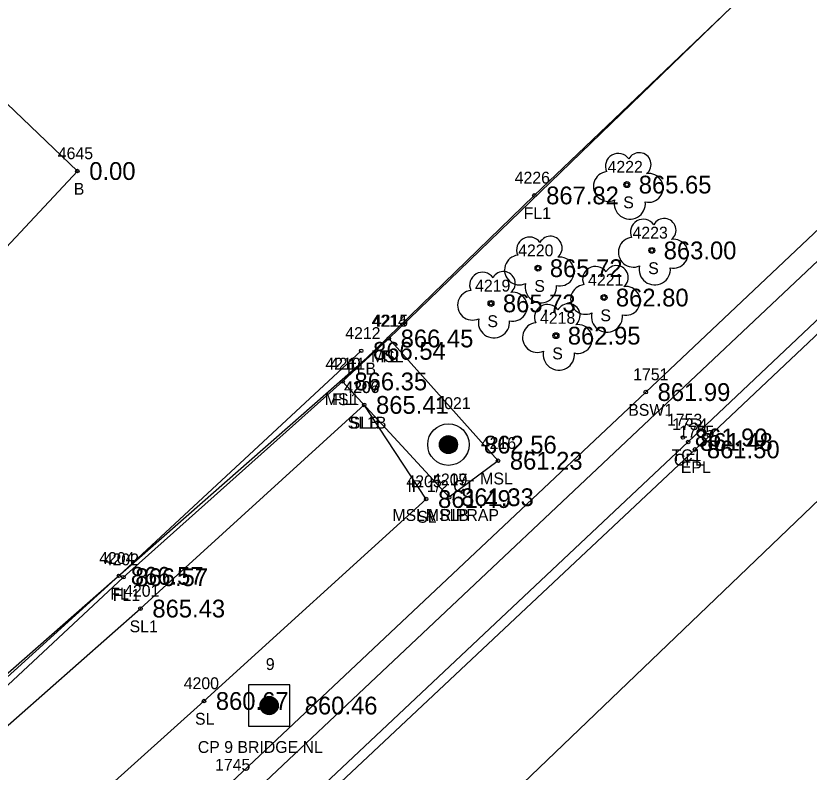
# Model space of a CAD drawing. Extents: x 1622501 to 1626664, y 1117816 to 1121579.
# Drawn here: x 1625136.3 to 1625203.2, y 1120378 to 1120441.9 of the extents above; entities that cross this region are included whole.
import ezdxf

# ---------------------------------------------------------------- set-up
doc = ezdxf.new("R2010")
doc.units = 0
for name, color, linetype in [('RD_EX_Bldg', 7, 'Continuous'), ('RD_EX_Bldg_txCode', 7, 'Continuous'), ('RD_EX_Conc', 7, 'Continuous'), ('RD_EX_Conc_txCode', 7, 'Continuous'), ('RD_EX_DR_Pipe', 7, 'Continuous'), ('RD_EX_DV_Prop_txCode', 7, 'Continuous'), ('RD_EX_DV_PropPin', 7, 'Continuous'), ('RD_EX_Fence_Other', 7, 'Continuous'), ('RD_EX_Fence_Other_txCode', 7, 'Continuous'), ('RD_EX_Misc', 7, 'Continuous'), ('RD_EX_Misc_txCode', 7, 'Continuous'), ('RD_EX_Road', 7, 'Continuous'), ('RD_EX_Road_txCode', 7, 'Continuous'), ('RD_EX_TX_Bldg_ELEV', 7, 'Continuous'), ('RD_EX_TX_Conc_ELEV', 7, 'Continuous'), ('RD_EX_TX_DV_Prop_ELEV', 7, 'Continuous'), ('RD_EX_TX_Fence_Other_ELEV', 7, 'Continuous'), ('RD_EX_TX_Misc_ELEV', 7, 'Continuous'), ('RD_EX_TX_Road_ELEV', 7, 'Continuous'), ('RD_EX_TX_VEG_ELEV', 7, 'Continuous'), ('RD_EX_VEG', 7, 'Continuous'), ('RD_EX_VEG_txCode', 7, 'Continuous'), ('RD_HC_Cl', 7, 'Continuous'), ('RD_HC_Survey', 7, 'Continuous'), ('RD_HC_Survey_ELEV', 7, 'Continuous'), ('RD_HC_Survey_txCode', 7, 'Continuous'), ('RD_SMD_Locator', 7, 'Continuous')]:
    doc.layers.add(name, color=color, linetype=linetype)

msp = doc.modelspace()

# ---------------------------------------------------------------- linework, layer by layer
at = {"layer": 'RD_EX_Bldg'}
msp.add_lwpolyline([(1625074.753, 1120423.478), (1625107.372, 1120392.244), (1625141.501, 1120428.761), (1625109.751, 1120459.163), (1625074.753, 1120423.478)], dxfattribs=at)
at = {"layer": 'RD_EX_Conc'}
for points in [[(1624897.378, 1120127.586), (1624903.697, 1120133.247), (1624939.766, 1120167.411), (1624977.137, 1120202.764), (1625013.589, 1120237.139), (1625049.488, 1120270.838), (1625084.275, 1120303.479), (1625121.787, 1120338.741), (1625157.607, 1120372.541), (1625193.027, 1120405.896), (1625230.27, 1120441.109), (1625263.987, 1120473.049), (1625301.798, 1120509.249), (1625336.15, 1120542.221), (1625372.25, 1120576.993), (1625405.365, 1120609.311), (1625409.32, 1120614.519), (1625412.456, 1120620.32), (1625414.419, 1120627.016), (1625414.966, 1120636.138), (1625412.914, 1120644.37), (1625411.037, 1120648.086), (1625399.274, 1120667.189)], [(1624899.89, 1120137.526), (1624936.243, 1120171.696), (1624973.261, 1120206.726), (1625009.729, 1120241.184), (1625045.817, 1120275.099), (1625080.725, 1120307.719), (1625118.033, 1120342.848), (1625154.459, 1120377.147), (1625189.451, 1120410.103), (1625226.397, 1120445.046), (1625260.082, 1120477.093), (1625298.209, 1120513.612), (1625332.486, 1120546.411), (1625368.395, 1120580.995), (1625401.296, 1120613.087), (1625404.616, 1120617.809), (1625407.287, 1120622.414), (1625408.963, 1120627.094), (1625409.263, 1120635.885), (1625414.414, 1120636.083)]]:
    msp.add_lwpolyline(points, dxfattribs=at)
at = {"layer": 'RD_EX_DR_Pipe'}
msp.add_lwpolyline([(1625495.159, 1120700.169), (1625478.481, 1120693.944), (1625478.481, 1120693.944), (1625401.274, 1120618.609), (1625386.855, 1120595.889), (1625386.855, 1120595.889), (1625239.336, 1120454.576), (1625067.489, 1120292.506), (1624913.323, 1120147.082), (1624906.318, 1120142.577), (1624803.571, 1120043.734), (1624612.212, 1119870.34), (1624528.295, 1119793.118)], dxfattribs=at)
at = {"layer": 'RD_EX_DV_PropPin'}
for p, q in [((1625172.136, 1120405.299), (1625172.136, 1120406.038)), ((1625172.171, 1120405.242), (1625172.171, 1120406.095)), ((1625172.206, 1120405.194), (1625172.206, 1120406.142)), ((1625172.241, 1120405.153), (1625172.241, 1120406.183)), ((1625172.276, 1120405.118), (1625172.276, 1120406.219)), ((1625172.311, 1120405.086), (1625172.311, 1120406.25)), ((1625172.346, 1120405.058), (1625172.346, 1120406.278)), ((1625172.382, 1120405.034), (1625172.382, 1120406.303)), ((1625172.417, 1120405.012), (1625172.417, 1120406.325)), ((1625172.452, 1120404.993), (1625172.452, 1120406.344)), ((1625172.487, 1120404.976), (1625172.487, 1120406.361)), ((1625172.522, 1120404.961), (1625172.522, 1120406.376)), ((1625172.557, 1120404.948), (1625172.557, 1120406.389)), ((1625172.592, 1120404.937), (1625172.592, 1120406.4)), ((1625172.627, 1120404.928), (1625172.627, 1120406.409)), ((1625172.662, 1120404.92), (1625172.662, 1120406.416)), ((1625172.697, 1120404.915), (1625172.697, 1120406.422)), ((1625172.732, 1120404.911), (1625172.732, 1120406.426)), ((1625172.767, 1120404.908), (1625172.767, 1120406.429)), ((1625172.802, 1120404.907), (1625172.802, 1120406.429)), ((1625172.837, 1120404.908), (1625172.837, 1120406.429)), ((1625172.872, 1120404.911), (1625172.872, 1120406.426)), ((1625172.907, 1120404.915), (1625172.907, 1120406.422)), ((1625172.942, 1120404.92), (1625172.942, 1120406.416)), ((1625172.977, 1120404.928), (1625172.977, 1120406.409)), ((1625173.012, 1120404.937), (1625173.012, 1120406.4)), ((1625173.047, 1120404.948), (1625173.047, 1120406.389)), ((1625173.082, 1120404.961), (1625173.082, 1120406.376)), ((1625173.117, 1120404.976), (1625173.117, 1120406.361)), ((1625173.152, 1120404.993), (1625173.152, 1120406.344)), ((1625173.187, 1120405.012), (1625173.187, 1120406.325)), ((1625173.222, 1120405.034), (1625173.222, 1120406.303)), ((1625173.257, 1120405.058), (1625173.257, 1120406.278)), ((1625173.292, 1120405.086), (1625173.292, 1120406.25)), ((1625173.327, 1120405.118), (1625173.327, 1120406.219)), ((1625173.362, 1120405.153), (1625173.362, 1120406.183)), ((1625173.397, 1120405.194), (1625173.397, 1120406.142)), ((1625173.432, 1120405.242), (1625173.432, 1120406.095)), ((1625173.467, 1120405.299), (1625173.467, 1120406.038)), ((1625172.066, 1120405.472), (1625172.066, 1120405.864)), ((1625172.101, 1120405.37), (1625172.101, 1120405.966)), ((1625173.502, 1120405.37), (1625173.502, 1120405.966)), ((1625173.537, 1120405.472), (1625173.537, 1120405.864))]:
    msp.add_line(p, q, dxfattribs=at)
for radius in [1.75, 0.761]:
    msp.add_circle((1625172.802, 1120405.668), radius, dxfattribs=at)
at = {"layer": 'RD_EX_Fence_Other'}
for points in [[(1624882.108, 1120146.413), (1624922.827, 1120188.172), (1624952.576, 1120216.9), (1624993.862, 1120256.562), (1625030.931, 1120289.642), (1625069.578, 1120325.996), (1625106.791, 1120358.455), (1625145.388, 1120394.48), (1625163.872, 1120411.002), (1625180.046, 1120426.703), (1625211.372, 1120456.62), (1625250.442, 1120494.547), (1625284.568, 1120527.631), (1625318.686, 1120557.977), (1625317.764, 1120559.821), (1625354.436, 1120595.487), (1625389.434, 1120629.691)], [(1624968.412, 1120251.923), (1624973.485, 1120246.613), (1625017.999, 1120286.663), (1625019.131, 1120285.989), (1625066.231, 1120328.946), (1625069.089, 1120326.051), (1625069.144, 1120326.972), (1625105.343, 1120359.801), (1625118.176, 1120370.27), (1625118.176, 1120370.27), (1625145.005, 1120394.595), (1625165.443, 1120413.584)]]:
    msp.add_lwpolyline(points, dxfattribs=at)
at = {"layer": 'RD_EX_Misc'}
msp.add_lwpolyline([(1625172.869, 1120401.228), (1625163.872, 1120411.002), (1625167.773, 1120414.629), (1625176.985, 1120404.308), (1625172.869, 1120401.228)], dxfattribs=at)
at = {"layer": 'RD_EX_Road'}
msp.add_lwpolyline([(1624781.367, 1120199.017), (1624784.165, 1120188.994), (1624788.317, 1120183.838), (1624819.769, 1120157.812), (1624850.784, 1120132.057), (1624863.119, 1120123.17), (1624872.562, 1120120.776), (1624881.482, 1120120.158), (1624884.455, 1120120.692), (1624898.026, 1120126.784), (1624903.404, 1120131.449), (1624903.183, 1120131.678), (1624904.185, 1120132.725), (1624940.396, 1120166.874), (1624977.651, 1120202.124), (1625014.07, 1120236.514), (1625050.075, 1120270.322), (1625084.777, 1120302.734), (1625122.295, 1120338.035), (1625158.189, 1120371.975), (1625193.609, 1120405.268), (1625230.886, 1120440.454)], dxfattribs=at)
at = {"layer": 'RD_EX_VEG'}
for points in [[(1624992.75, 1120261.436), (1624994.015, 1120256.481), (1625045.588, 1120300.866), (1625059.123, 1120303.266), (1625063.507, 1120321.975), (1625105.343, 1120359.801), (1625167.773, 1120414.629), (1625284.568, 1120527.631), (1625296.639, 1120540.301), (1625291.874, 1120545.154)], [(1625096.903, 1120347.066), (1625102.874, 1120339.698), (1625152.178, 1120384.03), (1625170.927, 1120401.075), (1625165.695, 1120409.022)], [(1625096.903, 1120347.066), (1625107.552, 1120357.235), (1625146.826, 1120391.831), (1625165.695, 1120409.022)]]:
    msp.add_lwpolyline(points, dxfattribs=at)
for centre in [(1625187.858, 1120427.616), (1625189.964, 1120422.061), (1625180.357, 1120420.562), (1625185.931, 1120418.082), (1625176.397, 1120417.589), (1625181.874, 1120414.867)]:
    msp.add_circle(centre, 0.25, dxfattribs=at)
for centre, radius, start, end in [((1625187.136, 1120429.163), 1.084, 34.97629, 204.75602), ((1625188.903, 1120429.318), 0.995, 308.76261, 152.04674), ((1625186.294, 1120427.46), 1.257, 96.45179, 294.73401), ((1625189.697, 1120427.336), 1.218, 256.56668, 98.10463), ((1625188.103, 1120426.019), 1.318, 166.88266, 5.75893), ((1625191.009, 1120423.763), 0.995, 308.76261, 152.04674), ((1625189.243, 1120423.609), 1.084, 34.97629, 204.75602), ((1625179.636, 1120422.109), 1.084, 34.97629, 204.75602), ((1625181.402, 1120422.264), 0.995, 308.76261, 152.04674), ((1625188.4, 1120421.906), 1.257, 96.45179, 294.73401), ((1625191.803, 1120421.782), 1.218, 256.56668, 98.10463), ((1625178.793, 1120420.406), 1.257, 96.45179, 294.73401), ((1625182.196, 1120420.282), 1.218, 256.56668, 98.10463), ((1625186.976, 1120419.784), 0.995, 308.76261, 152.04674), ((1625190.209, 1120420.465), 1.318, 166.88266, 5.75893), ((1625175.676, 1120419.136), 1.084, 34.97629, 204.75602), ((1625177.442, 1120419.291), 0.995, 308.76261, 152.04674), ((1625185.21, 1120419.63), 1.084, 34.97629, 204.75602), ((1625180.602, 1120418.965), 1.318, 166.88266, 5.75893), ((1625184.367, 1120417.927), 1.257, 96.45179, 294.73401), ((1625187.771, 1120417.803), 1.218, 256.56668, 98.10463), ((1625174.833, 1120417.434), 1.257, 96.45179, 294.73401), ((1625178.236, 1120417.31), 1.218, 256.56668, 98.10463), ((1625181.153, 1120416.414), 1.084, 34.97629, 204.75602), ((1625182.919, 1120416.569), 0.995, 308.76261, 152.04674), ((1625186.177, 1120416.486), 1.318, 166.88266, 5.75893), ((1625176.642, 1120415.993), 1.318, 166.88266, 5.75893), ((1625180.31, 1120414.712), 1.257, 96.45179, 294.73401), ((1625183.714, 1120414.588), 1.218, 256.56668, 98.10463), ((1625182.119, 1120413.271), 1.318, 166.88266, 5.75893)]:
    msp.add_arc(centre, radius, start, end, dxfattribs=at)
at = {"layer": 'RD_HC_Cl'}
msp.add_line((1625124.669, 1120324.937), (1625539.123, 1120722.158), dxfattribs=at)
at = {"layer": 'RD_HC_Survey'}
for p, q in [((1625156.981, 1120383.324), (1625156.981, 1120383.968)), ((1625157.006, 1120383.275), (1625157.006, 1120384.017)), ((1625157.031, 1120383.233), (1625157.031, 1120384.059)), ((1625157.055, 1120383.197), (1625157.055, 1120384.095)), ((1625157.08, 1120383.164), (1625157.08, 1120384.128)), ((1625157.105, 1120383.135), (1625157.105, 1120384.157)), ((1625157.13, 1120383.108), (1625157.13, 1120384.184)), ((1625157.154, 1120383.084), (1625157.154, 1120384.208)), ((1625157.179, 1120383.062), (1625157.179, 1120384.23)), ((1625157.204, 1120383.042), (1625157.204, 1120384.25)), ((1625157.229, 1120383.023), (1625157.229, 1120384.269)), ((1625157.253, 1120383.006), (1625157.253, 1120384.286)), ((1625157.278, 1120382.99), (1625157.278, 1120384.302)), ((1625157.303, 1120382.975), (1625157.303, 1120384.317)), ((1625157.328, 1120382.962), (1625157.328, 1120384.33)), ((1625157.352, 1120382.95), (1625157.352, 1120384.342)), ((1625157.377, 1120382.939), (1625157.377, 1120384.353)), ((1625157.402, 1120382.929), (1625157.402, 1120384.363)), ((1625157.427, 1120382.919), (1625157.427, 1120384.373)), ((1625157.451, 1120382.911), (1625157.451, 1120384.381)), ((1625157.476, 1120382.904), (1625157.476, 1120384.388)), ((1625157.501, 1120382.898), (1625157.501, 1120384.394)), ((1625157.526, 1120382.892), (1625157.526, 1120384.4)), ((1625157.55, 1120382.888), (1625157.55, 1120384.404)), ((1625157.575, 1120382.884), (1625157.575, 1120384.408)), ((1625157.6, 1120382.881), (1625157.6, 1120384.411)), ((1625157.625, 1120382.879), (1625157.625, 1120384.413)), ((1625157.649, 1120382.877), (1625157.649, 1120384.415)), ((1625157.674, 1120382.877), (1625157.674, 1120384.415)), ((1625157.699, 1120382.877), (1625157.699, 1120384.415)), ((1625157.724, 1120382.878), (1625157.724, 1120384.414)), ((1625157.748, 1120382.88), (1625157.748, 1120384.412)), ((1625157.773, 1120382.882), (1625157.773, 1120384.41)), ((1625157.798, 1120382.886), (1625157.798, 1120384.406)), ((1625157.823, 1120382.89), (1625157.823, 1120384.402)), ((1625157.847, 1120382.895), (1625157.847, 1120384.397)), ((1625157.872, 1120382.901), (1625157.872, 1120384.391)), ((1625157.897, 1120382.908), (1625157.897, 1120384.384)), ((1625157.922, 1120382.915), (1625157.922, 1120384.377)), ((1625157.946, 1120382.924), (1625157.946, 1120384.368)), ((1625157.971, 1120382.934), (1625157.971, 1120384.358)), ((1625157.996, 1120382.944), (1625157.996, 1120384.348)), ((1625158.021, 1120382.956), (1625158.021, 1120384.336)), ((1625158.045, 1120382.969), (1625158.045, 1120384.323)), ((1625158.07, 1120382.983), (1625158.07, 1120384.309)), ((1625158.095, 1120382.998), (1625158.095, 1120384.294)), ((1625158.12, 1120383.014), (1625158.12, 1120384.278)), ((1625158.144, 1120383.032), (1625158.144, 1120384.26)), ((1625158.169, 1120383.052), (1625158.169, 1120384.24)), ((1625158.194, 1120383.073), (1625158.194, 1120384.219)), ((1625158.219, 1120383.096), (1625158.219, 1120384.196)), ((1625158.243, 1120383.122), (1625158.243, 1120384.17)), ((1625158.268, 1120383.15), (1625158.268, 1120384.142)), ((1625158.293, 1120383.181), (1625158.293, 1120384.111)), ((1625158.318, 1120383.215), (1625158.318, 1120384.077)), ((1625158.342, 1120383.254), (1625158.342, 1120384.038)), ((1625158.367, 1120383.3), (1625158.367, 1120383.992)), ((1625158.392, 1120383.354), (1625158.392, 1120383.938)), ((1625156.932, 1120383.467), (1625156.932, 1120383.825)), ((1625156.956, 1120383.384), (1625156.956, 1120383.908)), ((1625158.417, 1120383.423), (1625158.417, 1120383.869)), ((1625158.441, 1120383.534), (1625158.441, 1120383.758))]:
    msp.add_line(p, q, dxfattribs=at)
msp.add_lwpolyline([(1625159.43, 1120385.396), (1625155.93, 1120385.396), (1625155.93, 1120381.896), (1625159.43, 1120381.896)], close=True, dxfattribs=at)
msp.add_circle((1625157.68, 1120383.646), 0.769, dxfattribs=at)
at = {"layer": 'RD_SMD_Locator'}
for centre in [(1625141.501, 1120428.761), (1625187.858, 1120427.616), (1625180.046, 1120426.703), (1625189.964, 1120422.061), (1625180.357, 1120420.562), (1625185.931, 1120418.082), (1625176.397, 1120417.589), (1625167.773, 1120414.629), (1625167.773, 1120414.629), (1625181.874, 1120414.867), (1625165.443, 1120413.584), (1625163.872, 1120411.002), (1625163.872, 1120411.002), (1625189.451, 1120410.103), (1625165.695, 1120409.022), (1625165.695, 1120409.022), (1625192.587, 1120406.274), (1625193.027, 1120405.896), (1625172.802, 1120405.668), (1625193.609, 1120405.268), (1625176.985, 1120404.308), (1625172.869, 1120401.228), (1625172.869, 1120401.228), (1625170.927, 1120401.075), (1625145.005, 1120394.595), (1625145.388, 1120394.48), (1625146.826, 1120391.831), (1625152.178, 1120384.03), (1625157.68, 1120383.646)]:
    msp.add_circle(centre, 0.15, dxfattribs=at)

# ---------------------------------------------------------------- texts
at = {"layer": 'RD_EX_Bldg_txCode'}
for s, p in [('4645', (1625139.847, 1120429.761)), ('B', (1625141.194, 1120426.761))]:
    msp.add_text(s, height=1, dxfattribs=at).set_placement(p)
at = {"layer": 'RD_EX_Conc_txCode'}
for s, p in [('1751', (1625188.388, 1120411.103)), ('BSW1', (1625187.971, 1120408.103)), ('1753', (1625191.241, 1120407.274)), ('1754', (1625191.681, 1120406.896)), ('TC1', (1625191.626, 1120404.274)), ('CFL', (1625191.823, 1120403.896)), ('1745', (1625153.112, 1120378.147))]:
    msp.add_text(s, height=1, dxfattribs=at).set_placement(p)
at = {"layer": 'RD_EX_DV_Prop_txCode'}
for s, p in [('1021', (1625171.699, 1120408.668)), ('IP 1/2 CT', (1625169.345, 1120401.668))]:
    msp.add_text(s, height=1, dxfattribs=at).set_placement(p)
at = {"layer": 'RD_EX_Fence_Other_txCode'}
for s, p in [('4226', (1625178.393, 1120427.703)), ('FL1', (1625179.149, 1120424.703)), ('4212', (1625164.097, 1120414.584)), ('4211', (1625162.809, 1120412.002)), ('FLB', (1625164.239, 1120411.584)), ('FL1', (1625162.975, 1120409.002)), ('4204', (1625143.336, 1120395.595)), ('4202', (1625143.719, 1120395.48)), ('FL', (1625144.273, 1120392.595)), ('FL1', (1625144.49, 1120392.48))]:
    msp.add_text(s, height=1, dxfattribs=at).set_placement(p)
at = {"layer": 'RD_EX_Misc_txCode'}
for s, p in [('4214', (1625166.32, 1120415.629)), ('MSL', (1625166.27, 1120412.629)), ('4210', (1625162.421, 1120412.002)), ('MSL', (1625162.37, 1120409.002)), ('4216', (1625175.535, 1120405.308)), ('4209', (1625171.423, 1120402.228)), ('4217', (1625171.425, 1120402.228)), ('MSL', (1625175.482, 1120402.308)), ('MSLA RIPRAP', (1625168.075, 1120399.228)), ('MSLB', (1625170.899, 1120399.228))]:
    msp.add_text(s, height=1, dxfattribs=at).set_placement(p)
at = {"layer": 'RD_EX_Road_txCode'}
for s, p in [('1755', (1625192.263, 1120406.268)), ('EPL', (1625192.405, 1120403.268))]:
    msp.add_text(s, height=1, dxfattribs=at).set_placement(p)
at = {"layer": 'RD_EX_TX_Bldg_ELEV'}
msp.add_text('0.00', height=1.5, dxfattribs=at).set_placement((1625142.501, 1120428.011))
at = {"layer": 'RD_EX_TX_Conc_ELEV'}
for s, p in [('861.99', (1625190.451, 1120409.353)), ('861.90', (1625193.587, 1120405.524)), ('861.48', (1625194.027, 1120405.146))]:
    msp.add_text(s, height=1.5, dxfattribs=at).set_placement(p)
at = {"layer": 'RD_EX_TX_DV_Prop_ELEV'}
msp.add_text('862.56', height=1.5, dxfattribs=at).set_placement((1625175.802, 1120404.918))
at = {"layer": 'RD_EX_TX_Fence_Other_ELEV'}
for s, p in [('867.82', (1625181.046, 1120425.953)), ('866.54', (1625166.443, 1120412.834)), ('866.35', (1625164.872, 1120410.252)), ('866.57', (1625146.005, 1120393.845)), ('866.57', (1625146.388, 1120393.73))]:
    msp.add_text(s, height=1.5, dxfattribs=at).set_placement(p)
at = {"layer": 'RD_EX_TX_Misc_ELEV'}
for s, p in [('866.45', (1625168.773, 1120413.879)), ('866.35', (1625164.872, 1120410.252)), ('861.23', (1625177.985, 1120403.558)), ('861.33', (1625173.869, 1120400.478)), ('861.33', (1625173.869, 1120400.478))]:
    msp.add_text(s, height=1.5, dxfattribs=at).set_placement(p)
at = {"layer": 'RD_EX_TX_Road_ELEV'}
msp.add_text('861.50', height=1.5, dxfattribs=at).set_placement((1625194.609, 1120404.518))
at = {"layer": 'RD_EX_TX_VEG_ELEV'}
for s, p in [('865.65', (1625188.858, 1120426.866)), ('863.00', (1625190.964, 1120421.311)), ('865.72', (1625181.357, 1120419.812)), ('862.80', (1625186.931, 1120417.332)), ('865.73', (1625177.397, 1120416.839)), ('866.45', (1625168.773, 1120413.879)), ('862.95', (1625182.874, 1120414.117)), ('865.41', (1625166.695, 1120408.272)), ('865.41', (1625166.695, 1120408.272)), ('861.49', (1625171.927, 1120400.325)), ('865.43', (1625147.826, 1120391.081)), ('860.67', (1625153.178, 1120383.28))]:
    msp.add_text(s, height=1.5, dxfattribs=at).set_placement(p)
at = {"layer": 'RD_EX_VEG_txCode'}
for s, p in [('4222', (1625186.228, 1120428.616)), ('S', (1625187.55, 1120425.616)), ('4223', (1625188.334, 1120423.061)), ('4220', (1625178.687, 1120421.562)), ('S', (1625189.657, 1120420.061)), ('4221', (1625184.585, 1120419.082)), ('4219', (1625175.05, 1120418.589)), ('S', (1625180.05, 1120418.562)), ('4218', (1625180.527, 1120415.867)), ('S', (1625185.624, 1120416.082)), ('4215', (1625166.426, 1120415.629)), ('S', (1625176.09, 1120415.589)), ('TL', (1625167.001, 1120412.629)), ('S', (1625181.567, 1120412.867)), ('4206', (1625164.002, 1120410.022)), ('4207', (1625164.026, 1120410.022)), ('SL1B', (1625164.301, 1120407.022)), ('SLB', (1625164.467, 1120407.022)), ('4205', (1625169.257, 1120402.075)), ('SL', (1625170.171, 1120399.075)), ('4201', (1625145.44, 1120392.831)), ('SL1', (1625145.905, 1120389.831)), ('4200', (1625150.469, 1120385.03)), ('SL', (1625151.422, 1120382.03))]:
    msp.add_text(s, height=1, dxfattribs=at).set_placement(p)
at = {"layer": 'RD_HC_Survey_ELEV'}
msp.add_text('860.46', height=1.5, dxfattribs=at).set_placement((1625160.68, 1120382.896))
at = {"layer": 'RD_HC_Survey_txCode'}
for s, p in [('9', (1625157.397, 1120386.646)), ('CP 9 BRIDGE NL', (1625151.656, 1120379.646))]:
    msp.add_text(s, height=1, dxfattribs=at).set_placement(p)

doc.saveas('drawing.dxf')
